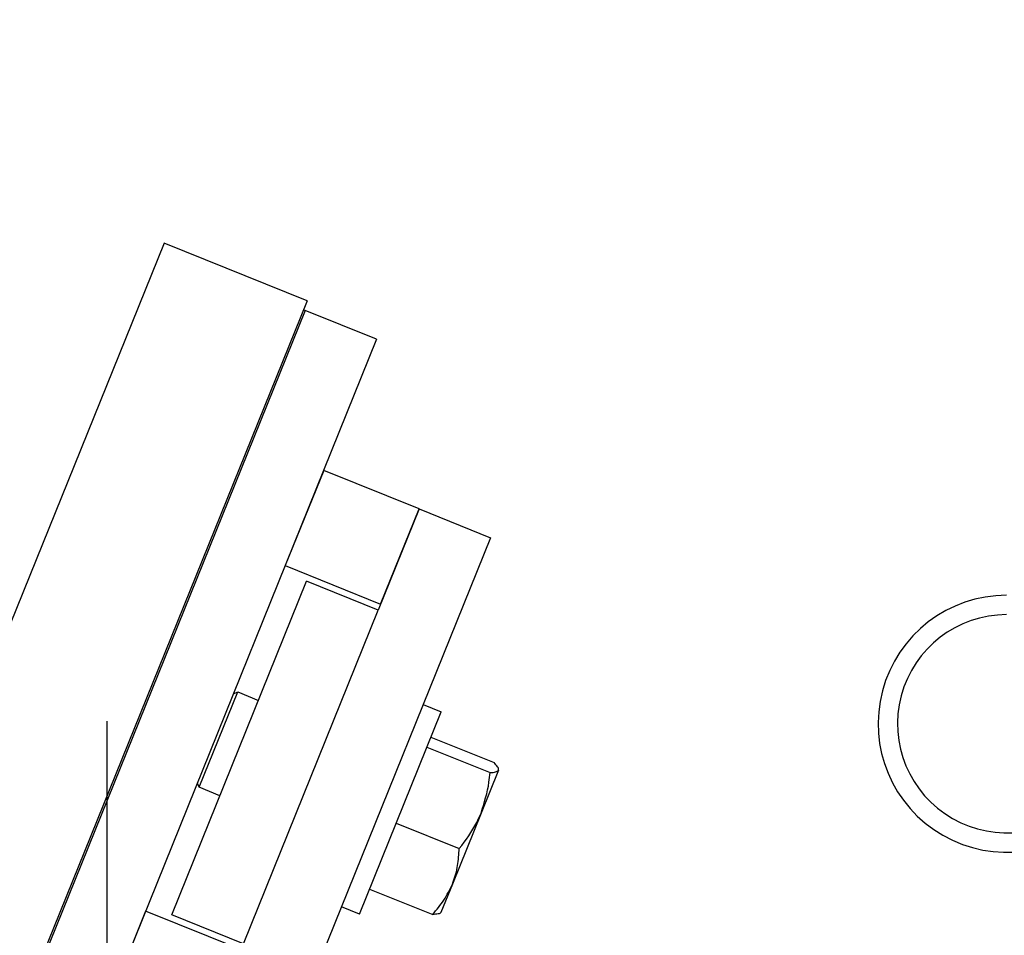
# Model space of a CAD drawing. Header units: inches. Extents: x 170 to 284, y 215 to 248.
# Tile 298 of 656: x 186.215 to 186.379, y 243.866 to 244.019. Entities that reach past the tile are written whole.
import ezdxf

# ---------------------------------------------------------------- set-up
doc = ezdxf.new("R2010")
doc.units = ezdxf.units.IN
doc.header["$LTSCALE"] = 0.25
doc.header["$MEASUREMENT"] = 0
doc.layers.add('LH BENCH MOUNT', color=7, linetype='Continuous')

msp = doc.modelspace()

# ---------------------------------------------------------------- hatches: boundary and pattern name
at = {"layer": 'LH BENCH MOUNT'}
h = msp.add_hatch(dxfattribs=at)
h.set_pattern_fill('ANSI31', color=256, scale=0.342412, style=0)
h.set_pattern_definition([(45, (176.126376, 238.00918), (-0.03026527, 0.03026527), [])])
edge = h.paths.add_edge_path(flags=0)
edge.add_arc((186.41302, 243.9014), 0.0214, 90, 390.5225, ccw=False)
edge.add_line((186.41302, 243.9228), (186.48578, 243.9228))
edge.add_arc((186.48578, 244.3337), 0.41089, 270, 450)
edge.add_line((186.48578, 244.74459), (186.00212, 244.74459))
edge.add_arc((186.00212, 244.74887), 0.00428, 180, 270, ccw=False)
edge.add_line((185.99784, 244.74887), (185.99784, 244.79167))
edge.add_arc((186.00212, 244.79167), 0.00428, 360, 540, ccw=False)
edge.add_line((186.0064, 244.79167), (186.0064, 244.74887))
edge.add_line((186.0064, 244.74887), (186.00317, 244.74887))
edge.add_line((186.00317, 244.74887), (186.00317, 244.79167))
edge.add_arc((186.00212, 244.79167), 0.00105, 360, 540)
edge.add_line((186.00107, 244.79167), (186.00107, 244.74887))
edge.add_arc((186.00212, 244.74887), 0.00105, 180, 270)
edge.add_line((186.00212, 244.74782), (186.48578, 244.74782))
edge.add_arc((186.48578, 244.3337), 0.41413, 270, 450, ccw=False)
edge.add_line((186.48578, 243.91957), (186.41302, 243.91957))
edge.add_arc((186.41302, 243.9014), 0.01817, 450, 750.5225)
edge.add_arc((186.42776, 243.9101), 0.00105, 390.5225, 495)
edge.add_line((186.42702, 243.91084), (186.41833, 243.90214))
edge.add_line((186.41833, 243.90214), (186.41604, 243.90443))
edge.add_line((186.41604, 243.90443), (186.42474, 243.91312))
edge.add_arc((186.42776, 243.9101), 0.00428, 390.5225, 495, ccw=False)
h = msp.add_hatch(dxfattribs=at)
h.set_pattern_fill('ANSI31', color=256, scale=0.342412, style=0)
h.set_pattern_definition([(45, (176.093024, 238.00918), (-0.03026527, 0.03026527), [])])
edge = h.paths.add_edge_path(flags=0)
edge.add_line((186.45243, 244.74031), (186.11002, 244.74031))
edge.add_line((186.11002, 244.74031), (186.11002, 244.74459))
edge.add_line((186.11002, 244.74459), (186.45243, 244.74459))
edge.add_arc((186.45243, 244.3337), 0.41089, 270, 450, ccw=False)
edge.add_line((186.45243, 243.9228), (186.37966, 243.9228))
edge.add_line((186.37966, 243.9228), (186.37966, 243.92708))
edge.add_line((186.37966, 243.92708), (186.45243, 243.92708))
edge.add_arc((186.45243, 244.3337), 0.40661, 270, 450)

# ---------------------------------------------------------------- linework, layer by layer
for p, q in [((186.23935, 243.98147), (186.19445, 243.87035)), ((186.26316, 243.97185), (186.23935, 243.98147)), ((186.26316, 243.97185), (186.21827, 243.86073)), ((186.26285, 243.97025), (186.21795, 243.85913)), ((186.26285, 243.97025), (186.26256, 243.97036)), ((186.27475, 243.96544), (186.26285, 243.97025)), ((186.27475, 243.96544), (186.22986, 243.85432)), ((186.26594, 243.94361), (186.25952, 243.92774)), ((186.28181, 243.9372), (186.26594, 243.94361)), ((186.28181, 243.9372), (186.27499, 243.92033)), ((186.2754, 243.92132), (186.28181, 243.9372)), ((186.28181, 243.9372), (186.29371, 243.93239)), ((186.29371, 243.93239), (186.25764, 243.8431)), ((186.25952, 243.92774), (186.2754, 243.92132)), ((186.24064, 243.86958), (186.26309, 243.92514)), ((186.27499, 243.92033), (186.26309, 243.92514)), ((186.25255, 243.86477), (186.27499, 243.92033)), ((186.24519, 243.89083), (186.25161, 243.9067)), ((186.2509, 243.9064), (186.25161, 243.9067)), ((186.25161, 243.9067), (186.25507, 243.9053)), ((186.28249, 243.9046), (186.2855, 243.90338)), ((186.27188, 243.86966), (186.2855, 243.90338)), ((186.22986, 239.64907), (186.22986, 243.90183)), ((186.22986, 239.64907), (186.22986, 243.90183)), ((186.2838, 243.89917), (186.2943, 243.89493)), ((186.28313, 243.89751), (186.29363, 243.89327)), ((186.29502, 243.89367), (186.29213, 243.88652)), ((186.24519, 243.89083), (186.24489, 243.89153)), ((186.24866, 243.88942), (186.24519, 243.89083)), ((186.29213, 243.88652), (186.28736, 243.8747)), ((186.27802, 243.88486), (186.28851, 243.88062)), ((186.28736, 243.8747), (186.28544, 243.86995)), ((186.27358, 243.87387), (186.28408, 243.86963)), ((186.23627, 243.87019), (186.22986, 243.85432)), ((186.25215, 243.86378), (186.23627, 243.87019)), ((186.25255, 243.86477), (186.24064, 243.86958)), ((186.27188, 243.86966), (186.26887, 243.87088))]:
    msp.add_line(p, q, dxfattribs=at)
for radius in [0.0214, 0.01817]:
    msp.add_arc((186.37966, 243.9014), radius, 90, 30.5225, dxfattribs=at)
for points, knots in [([(186.29502, 243.89367), (186.29503, 243.89369), (186.29508, 243.89385), (186.29496, 243.89422), (186.29452, 243.89469), (186.2943, 243.89493)], [0, 0, 0, 0, 0.070092, 0.530785, 1, 1, 1, 1]), ([(186.29213, 243.88652), (186.29267, 243.88822), (186.29337, 243.89043), (186.29358, 243.89274), (186.29363, 243.89327)], [0, 0, 0, 0, 0.770638, 1, 1, 1, 1]), ([(186.29363, 243.89327), (186.29398, 243.89329), (186.29469, 243.89332), (186.29491, 243.89355), (186.29502, 243.89367)], [0, 0, 0, 0, 0.495458, 1, 1, 1, 1]), ([(186.28851, 243.88062), (186.28958, 243.88202), (186.29099, 243.88388), (186.29191, 243.886), (186.29213, 243.88652)], [0, 0, 0, 0, 0.753694, 1, 1, 1, 1]), ([(186.28736, 243.8747), (186.28741, 243.87483), (186.2878, 243.87582), (186.28832, 243.87777), (186.28845, 243.87967), (186.28851, 243.88062)], [0, 0, 0, 0, 0.070092, 0.530785, 1, 1, 1, 1]), ([(186.28408, 243.86963), (186.28473, 243.87041), (186.28606, 243.87197), (186.28692, 243.87378), (186.28736, 243.8747)], [0, 0, 0, 0, 0.495458, 1, 1, 1, 1]), ([(186.28547, 243.87004), (186.28547, 243.87002), (186.2854, 243.86987), (186.28505, 243.86968), (186.2844, 243.86965), (186.28408, 243.86963)], [0, 0, 0, 0, 0.070092, 0.530785, 1, 1, 1, 1])]:
    msp.add_open_spline(points, degree=3, knots=knots, dxfattribs=at)

doc.saveas('drawing.dxf')
